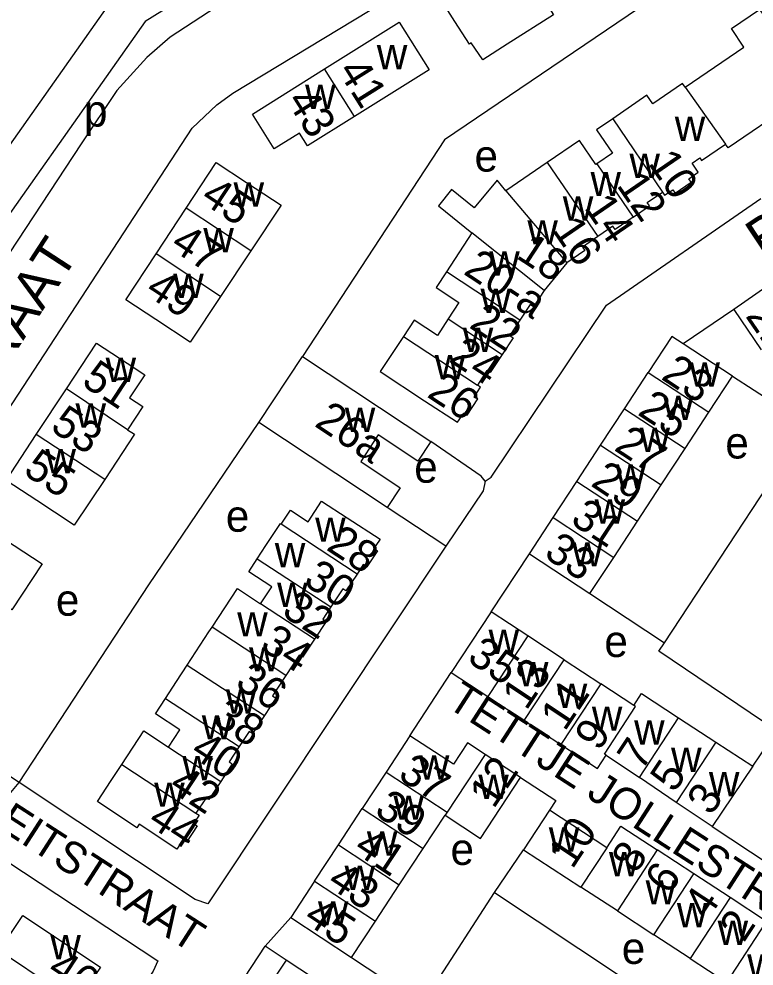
# Model space of a CAD drawing. Extents: x 159294 to 161936, y 384538 to 386517.
# Drawn here: x 159559.7 to 159652.9, y 385196.7 to 385316.7 of the extents above; entities that cross this region are included whole.
import ezdxf

# ---------------------------------------------------------------- set-up
doc = ezdxf.new("R2010")
doc.units = 0
for name, color, linetype in [('BLT_Basislijn', 7, 'Continuous'), ('BLT_Bebouwing', 7, 'Continuous'), ('BLT_Centroide', 7, 'Continuous'), ('BLT_Huisnummer', 7, 'Continuous'), ('BLT_Huisnummer_ tussenligend', 7, 'Continuous'), ('BLT_Huisnummer_reeks', 7, 'Continuous'), ('BLT_Onderverdeling_panden', 7, 'Continuous'), ('BLT_Straatnaam', 7, 'Continuous'), ('BLT_Straatnaam_verkleind', 7, 'Continuous'), ('BLT_Vlakafsluiter', 7, 'Continuous')]:
    doc.layers.add(name, color=color, linetype=linetype)

msp = doc.modelspace()

# ---------------------------------------------------------------- linework, layer by layer
at = {"layer": 'BLT_Basislijn'}
for p, q in [((159650.27, 385279.93), (159643.85, 385275.58)), ((159650.12, 385271.48), (159659.63, 385265.26)), ((159641.49, 385237.69), (159659.63, 385265.26)), ((159613.79, 385249.91), (159606.34, 385254.85)), ((159619.54, 385241.61), (159624.38, 385248.98)), ((159632.05, 385243.92), (159641.49, 385237.69)), ((159609.23, 385225.91), (159614.47, 385233.91)), ((159652.68, 385222.05), (159655.72, 385226.55)), ((159623.24, 385220.64), (159627.73, 385217.71)), ((159627.73, 385217.71), (159626.93, 385216.49)), ((159647.52, 385214.4), (159654.75, 385209.63)), ((159619.94, 385206.05), (159623.62, 385211.48)), ((159610.78, 385191.94), (159619.94, 385206.05)), ((159619.94, 385206.05), (159636.07, 385195.36)), ((159590.89, 385199.24), (159594.13, 385202.88)), ((159560.9, 385153.68), (159590.89, 385199.24)), ((159593.54, 385197.5), (159590.89, 385199.24)), ((159601.81, 385197.82), (159610.78, 385191.94))]:
    msp.add_line(p, q, dxfattribs=at)
for points in [[(159559.69, 385219.98), (159547.54, 385227.93), (159539.79, 385232.64), (159538.52, 385234.65), (159538.83, 385237.41), (159581.63, 385302.9), (159584.76, 385305.86), (159586.77, 385307.33), (159657.79, 385350.26)], [(159548.67, 385286.82), (159572.18, 385320.11), (159584.47, 385327.8)], [(159586.91, 385323.42), (159575.69, 385316.4), (159551.52, 385282.19)], [(159586.61, 385319.52), (159578.84, 385314.41), (159575.9, 385311.85), (159572.08, 385307.65), (159567.57, 385300.92), (159555.43, 385282.53)], [(159638.21, 385318.03), (159613.63, 385301.43), (159595.62, 385273.97)], [(159618.78, 385258.16), (159619.55, 385258.66), (159634.16, 385280.45), (159653.69, 385293.98)], [(159559.69, 385219.98), (159576.16, 385245.02), (159590.09, 385265.61)], [(159618.78, 385258.16), (159618.27, 385258.78), (159611.87, 385263.21)], [(159618.78, 385258.16), (159618.53, 385256.93), (159613.79, 385249.91)], [(159613.79, 385249.91), (159600.01, 385229.25), (159583.62, 385204.63), (159582.03, 385205.17), (159559.69, 385219.98)], [(159655.72, 385226.55), (159640.79, 385236.62), (159641.49, 385237.69)], [(159553.75, 385212.91), (159577.28, 385197.4), (159576.71, 385196.09), (159574.37, 385192.48)]]:
    msp.add_lwpolyline(points, dxfattribs=at)
at = {"layer": 'BLT_Bebouwing'}
for p, q in [((159626.62, 385298.52), (159621.39, 385294.95)), ((159577.05, 385286.95), (159580.87, 385292.75)), ((159589.06, 385287.35), (159585.22, 385281.56)), ((159629.11, 385285.83), (159626.23, 385282.34)), ((159654.49, 385282.81), (159650.27, 385279.93)), ((159650.27, 385279.93), (159653.74, 385274.79)), ((159642.44, 385276.51), (159639.43, 385271.92)), ((159643.85, 385275.58), (159642.44, 385276.51)), ((159650.12, 385271.48), (159643.85, 385275.58)), ((159636.42, 385267.33), (159639.43, 385271.92)), ((159647.11, 385266.89), (159650.12, 385271.48)), ((159561.88, 385264.06), (159565.69, 385269.86)), ((159633.4, 385262.73), (159636.42, 385267.33)), ((159644.1, 385262.29), (159647.11, 385266.89)), ((159630.39, 385258.14), (159633.4, 385262.73)), ((159641.09, 385257.7), (159644.1, 385262.29)), ((159627.38, 385253.55), (159630.39, 385258.14)), ((159638.08, 385253.1), (159641.09, 385257.7)), ((159624.38, 385248.98), (159627.38, 385253.55)), ((159635.07, 385248.51), (159638.08, 385253.1)), ((159624.38, 385248.98), (159632.05, 385243.92)), ((159632.05, 385243.92), (159635.07, 385248.51)), ((159619.54, 385241.61), (159614.47, 385233.91)), ((159624.16, 385238.59), (159619.54, 385241.61)), ((159624.16, 385238.59), (159619.09, 385230.87)), ((159628.79, 385235.55), (159624.16, 385238.59)), ((159628.79, 385235.55), (159633.41, 385232.51)), ((159614.47, 385233.91), (159619.09, 385230.87)), ((159637.6, 385229.76), (159633.41, 385232.51)), ((159619.09, 385230.87), (159623.73, 385227.84)), ((159637.6, 385229.76), (159638.6, 385231.28)), ((159638.6, 385231.28), (159643.29, 385228.2)), ((159643.29, 385228.2), (159647.99, 385225.12)), ((159623.73, 385227.84), (159628.36, 385224.8)), ((159609.23, 385225.91), (159606.21, 385221.3)), ((159614.75, 385222.31), (159609.23, 385225.91)), ((159616.54, 385225.02), (159614.75, 385222.31)), ((159618.78, 385223.55), (159616.54, 385225.02)), ((159628.36, 385224.8), (159632.99, 385221.77)), ((159647.99, 385225.12), (159652.68, 385222.05)), ((159623.24, 385220.64), (159618.78, 385223.55)), ((159632.99, 385221.77), (159634.09, 385223.45)), ((159634.09, 385223.45), (159638.31, 385220.61)), ((159652.68, 385222.05), (159647.52, 385214.4)), ((159606.21, 385221.3), (159603.19, 385216.7)), ((159618.19, 385212.9), (159623.24, 385220.64)), ((159642.97, 385217.47), (159638.31, 385220.61)), ((159647.52, 385214.4), (159642.97, 385217.47)), ((159600.17, 385212.09), (159603.19, 385216.7)), ((159626.93, 385216.49), (159623.62, 385211.48)), ((159634.18, 385211.73), (159626.93, 385216.49)), ((159610.92, 385211.63), (159613.69, 385215.84)), ((159613.69, 385215.84), (159618.19, 385212.9)), ((159634.18, 385211.73), (159635.96, 385214.46)), ((159635.96, 385214.46), (159640.58, 385211.45)), ((159597.15, 385207.49), (159600.17, 385212.09)), ((159607.89, 385207.03), (159610.92, 385211.63)), ((159623.62, 385211.48), (159630.9, 385206.73)), ((159645.2, 385208.43), (159640.58, 385211.45)), ((159649.82, 385205.42), (159645.2, 385208.43)), ((159597.15, 385207.49), (159594.13, 385202.88)), ((159604.86, 385202.43), (159607.89, 385207.03)), ((159635.53, 385203.71), (159630.9, 385206.73)), ((159654.44, 385202.4), (159649.82, 385205.42)), ((159594.13, 385202.88), (159601.81, 385197.82)), ((159635.53, 385203.71), (159640.15, 385200.69)), ((159601.81, 385197.82), (159604.86, 385202.43)), ((159644.77, 385197.68), (159640.15, 385200.69)), ((159593.54, 385197.5), (159590.55, 385192.95)), ((159601.22, 385192.46), (159593.54, 385197.5)), ((159644.77, 385197.68), (159649.39, 385194.66))]:
    msp.add_line(p, q, dxfattribs=at)
for points in [[(159626.13, 385319.36), (159626.1, 385319.34), (159627.43, 385317.23), (159621.56, 385313.51), (159618.46, 385311.54), (159617.01, 385313.68), (159616.77, 385313.51), (159614.94, 385316.41), (159612.95, 385319.57), (159622.3, 385325.4)], [(159644.11, 385308.09), (159651.55, 385313.17), (159650.01, 385315.51), (159653.55, 385317.94), (159654.08, 385317.17), (159658.33, 385320.07)], [(159598.42, 385310.39), (159607.88, 385316.32), (159611.66, 385310.29), (159602.2, 385304.36)], [(159664.66, 385310.83), (159664.94, 385310.42), (159660.72, 385307.48), (159659.28, 385309.58), (159657.39, 385308.28), (159657.67, 385307.86), (159656.74, 385307.23), (159657.64, 385305.88), (159649.58, 385300.38), (159649.23, 385300.88)], [(159602.2, 385304.36), (159596.25, 385300.64), (159595.24, 385302.26), (159592.03, 385300.25), (159589.27, 385304.67), (159598.42, 385310.39)], [(159644.11, 385308.09), (159643.79, 385308.54), (159640.02, 385305.96), (159639.27, 385307.06), (159634.93, 385304.09)], [(159634.93, 385304.09), (159632.88, 385302.69), (159634.92, 385299.72), (159632.91, 385298.35)], [(159632.91, 385298.35), (159632.8, 385298.27), (159630.71, 385301.33), (159626.62, 385298.52)], [(159641.25, 385294.79), (159641.52, 385294.39), (159642.55, 385295.09), (159642.85, 385294.65), (159644.88, 385296.04), (159644.58, 385296.48), (159645.78, 385297.3), (159644.99, 385298.45), (159645.99, 385299.14), (159646.21, 385298.81), (159649.23, 385300.88)], [(159580.87, 385292.75), (159584.69, 385298.55), (159588.54, 385296.02), (159592.9, 385293.15), (159589.06, 385287.35)], [(159621.39, 385294.95), (159620.29, 385296.31), (159617.38, 385292.79), (159614.51, 385295.1), (159612.85, 385293.04), (159617.08, 385289.62)], [(159637.52, 385291.62), (159639.59, 385293.03), (159639.3, 385293.46), (159641.25, 385294.79)], [(159637.52, 385291.62), (159635.25, 385290.06), (159634.96, 385290.47), (159633.03, 385289.15)], [(159617.08, 385289.62), (159613.85, 385284.68)], [(159633.03, 385289.15), (159631.1, 385287.82), (159631.4, 385287.39), (159629.11, 385285.83)], [(159585.22, 385281.56), (159581.38, 385275.77), (159577.02, 385278.64), (159573.23, 385281.14), (159577.05, 385286.95)], [(159613.85, 385284.68), (159612.55, 385282.71), (159615.45, 385280.81), (159614.08, 385278.72)], [(159626.23, 385282.34), (159624.9, 385280.24), (159624.46, 385280.53), (159623.17, 385278.57)], [(159614.08, 385278.72), (159612.71, 385276.62), (159609.75, 385278.56), (159608.4, 385276.49)], [(159623.17, 385278.57), (159621.88, 385276.61), (159622.31, 385276.33), (159620.93, 385274.22)], [(159608.4, 385276.49), (159605.48, 385272.04), (159611.09, 385268.36), (159615.27, 385265.62), (159616.05, 385266.8), (159616.48, 385266.52), (159617.84, 385268.6), (159617.41, 385268.88), (159618.19, 385270.07), (159617.78, 385270.34)], [(159565.69, 385269.86), (159569.51, 385275.67), (159573.41, 385273.1), (159575.63, 385271.64), (159573.71, 385268.71), (159575.38, 385267.62), (159573.45, 385264.68)], [(159590.09, 385265.61), (159595.62, 385273.97)], [(159595.62, 385273.97), (159611.87, 385263.21)], [(159620.93, 385274.22), (159619.42, 385271.92), (159618.99, 385272.19), (159617.78, 385270.34)], [(159606.34, 385254.85), (159590.09, 385265.61)], [(159570.58, 385258.39), (159566.67, 385252.6), (159564.19, 385254.23), (159561.95, 385255.71), (159558.07, 385258.26), (159561.88, 385264.06)], [(159573.45, 385264.68), (159574.34, 385264.12), (159570.58, 385258.39)], [(159611.87, 385263.21), (159610.22, 385260.71), (159605.22, 385264.02), (159602.99, 385260.65), (159607.99, 385257.34), (159606.34, 385254.85)], [(159592.91, 385252.72), (159594.08, 385254.5), (159596.32, 385253.02), (159598.04, 385255.65), (159601.26, 385253.54), (159605.44, 385250.8), (159604.91, 385250), (159604.68, 385249.64), (159605.11, 385249.36), (159603.76, 385247.3), (159603.32, 385247.59), (159602.54, 385246.4)], [(159550.8, 385247.12), (159552.68, 385250), (159554.61, 385252.93), (159558.47, 385250.41), (159559.08, 385250), (159562.62, 385247.68), (159558.79, 385241.85), (159558.32, 385242.16)], [(159589.89, 385248.34), (159590.98, 385250), (159592.81, 385252.79), (159592.91, 385252.72)], [(159590.31, 385242.64), (159591.71, 385244.78), (159588.81, 385246.69), (159589.89, 385248.34)], [(159602.54, 385246.4), (159601.13, 385244.26), (159600.72, 385244.54), (159599.21, 385242.23)], [(159584.15, 385239.68), (159587.37, 385244.57), (159590.31, 385242.64)], [(159599.21, 385242.23), (159598.18, 385240.67), (159598.6, 385240.39), (159597.14, 385238.16)], [(159581, 385234.87), (159583.76, 385239.09), (159584.15, 385239.68)], [(159597.14, 385238.16), (159595.62, 385235.86), (159595.21, 385236.13), (159593.51, 385233.54)], [(159578.26, 385230.65), (159579.66, 385232.78), (159581, 385234.87)], [(159593.51, 385233.54), (159591.82, 385230.95), (159592.23, 385230.68), (159590.78, 385228.47)], [(159578.64, 385224.45), (159580.09, 385226.66), (159576.99, 385228.7), (159578.26, 385230.65)], [(159590.78, 385228.47), (159589.28, 385226.19), (159588.86, 385226.47), (159587.59, 385224.53)], [(159572.71, 385222.27), (159575.49, 385226.52), (159578.64, 385224.45)], [(159587.59, 385224.53), (159586.32, 385222.6), (159586.72, 385222.34), (159585.26, 385220.11)], [(159582.11, 385216.11), (159582.51, 385215.85), (159581.82, 385214.79), (159582.27, 385214.5), (159580.92, 385212.44), (159580.48, 385212.73), (159579.7, 385211.55), (159574.91, 385214.69), (159574.64, 385214.26), (159569.62, 385217.57), (159571.37, 385220.23), (159572.71, 385222.27)], [(159585.26, 385220.11), (159583.76, 385217.82), (159583.39, 385218.06), (159582.11, 385216.11)], [(159557.15, 385198.7), (159560.16, 385203.13), (159570, 385196.6), (159569.21, 385195.4), (159569.75, 385195.05), (159568.46, 385193.09), (159568, 385193.39), (159567.12, 385192.06), (159566.66, 385192.41)]]:
    msp.add_lwpolyline(points, dxfattribs=at)
at = {"layer": 'BLT_Onderverdeling_panden'}
for p, q in [((159602.2, 385304.36), (159598.42, 385310.39)), ((159644.11, 385308.09), (159649.23, 385300.88)), ((159634.93, 385304.09), (159641.25, 385294.79)), ((159626.62, 385298.52), (159633.03, 385289.15)), ((159632.91, 385298.35), (159637.52, 385291.62)), ((159621.39, 385294.95), (159629.11, 385285.83)), ((159589.06, 385287.35), (159580.87, 385292.75)), ((159626.23, 385282.34), (159617.08, 385289.62)), ((159585.22, 385281.56), (159577.05, 385286.95)), ((159623.17, 385278.57), (159613.85, 385284.68)), ((159614.08, 385278.72), (159620.93, 385274.22)), ((159608.4, 385276.49), (159617.78, 385270.34)), ((159639.43, 385271.92), (159647.11, 385266.89)), ((159573.45, 385264.68), (159565.69, 385269.86)), ((159636.42, 385267.33), (159644.1, 385262.29)), ((159570.58, 385258.39), (159561.88, 385264.06)), ((159633.4, 385262.73), (159641.09, 385257.7)), ((159630.39, 385258.14), (159638.08, 385253.1)), ((159627.38, 385253.55), (159635.07, 385248.51)), ((159602.54, 385246.4), (159592.91, 385252.72)), ((159589.89, 385248.34), (159599.21, 385242.23)), ((159597.14, 385238.16), (159590.31, 385242.64)), ((159593.51, 385233.54), (159584.15, 385239.68)), ((159623.73, 385227.84), (159628.79, 385235.55)), ((159581, 385234.87), (159590.78, 385228.47)), ((159633.41, 385232.51), (159628.36, 385224.8)), ((159578.26, 385230.65), (159587.59, 385224.53)), ((159633.88, 385223.6), (159637.82, 385229.62)), ((159637.82, 385229.62), (159637.6, 385229.76)), ((159638.31, 385220.61), (159643.29, 385228.2)), ((159578.64, 385224.45), (159585.26, 385220.11)), ((159647.99, 385225.12), (159642.97, 385217.47)), ((159618.78, 385223.55), (159613.95, 385216.23)), ((159634.09, 385223.45), (159633.88, 385223.6)), ((159572.71, 385222.27), (159582.11, 385216.11)), ((159606.21, 385221.3), (159613.95, 385216.23)), ((159603.19, 385216.7), (159610.92, 385211.63)), ((159613.95, 385216.23), (159613.69, 385215.84)), ((159600.17, 385212.09), (159607.89, 385207.03)), ((159634.18, 385211.73), (159630.9, 385206.73)), ((159640.58, 385211.45), (159635.53, 385203.71)), ((159640.15, 385200.69), (159645.2, 385208.43)), ((159597.15, 385207.49), (159604.86, 385202.43)), ((159649.82, 385205.42), (159644.77, 385197.68)), ((159649.39, 385194.66), (159654.21, 385202.05)), ((159557.15, 385198.7), (159566.66, 385192.41))]:
    msp.add_line(p, q, dxfattribs=at)
at = {"layer": 'BLT_Vlakafsluiter'}
msp.add_line((159553.75, 385212.91), (159559.69, 385219.98), dxfattribs=at)

# ---------------------------------------------------------------- texts
at = {"layer": 'BLT_Centroide'}
for s, p in [('w', (159605.04, 385310.34)), ('w', (159595.95, 385305.31)), ('p', (159567.92, 385303.09)), ('w', (159642.8, 385301.28)), ('e', (159617.42, 385297.39)), ('w', (159637.06, 385296.59)), ('w', (159632.12, 385294.28)), ('w', (159586.88, 385292.94)), ('w', (159628.61, 385291.17)), ('w', (159624.12, 385288.16)), ('w', (159583.05, 385287.16)), ('w', (159619.28, 385284.22)), ('w', (159579.23, 385281.38)), ('w', (159618.18, 385279.47)), ('w', (159615.93, 385274.53)), ('w', (159570.66, 385270.75)), ('w', (159612.38, 385271.06)), ('w', (159644.66, 385270.15)), ('w', (159641.32, 385265.91)), ('w', (159566.85, 385264.94)), ('w', (159600.98, 385264.41)), ('w', (159638.34, 385261.88)), ('e', (159649.21, 385261.04)), ('w', (159563.04, 385259.16)), ('e', (159609.78, 385257.97)), ('w', (159635.28, 385257.23)), ('w', (159632.64, 385252.78)), ('e', (159585.9, 385251.76)), ('w', (159597.22, 385250.48)), ('w', (159592.11, 385247.25)), ('w', (159629.79, 385247.36)), ('w', (159592.4, 385242.24)), ('e', (159564.36, 385241.12)), ('w', (159587.34, 385238.49)), ('w', (159619.2, 385236.27)), ('e', (159633.88, 385235.89)), ('w', (159588.84, 385234.06)), ('w', (159622.92, 385232.17)), ('w', (159585.9, 385228.72)), ('w', (159627.84, 385229.43)), ('w', (159632.29, 385226.54)), ('w', (159582.85, 385225.44)), ('w', (159637.65, 385224.79)), ('w', (159642.33, 385221.33)), ('w', (159580.38, 385220.28)), ('w', (159610.36, 385220.34)), ('w', (159617.9, 385217.92)), ('w', (159647.13, 385218.24)), ('w', (159576.82, 385216.91)), ('w', (159607.14, 385215.27)), ('w', (159603.78, 385210.71)), ('w', (159626.84, 385211.22)), ('e', (159614.38, 385209.55)), ('w', (159634.46, 385208.12)), ('w', (159600.95, 385206.38)), ('w', (159639.1, 385204.54)), ('w', (159597.57, 385201.88)), ('w', (159643.07, 385201.65)), ('w', (159648.23, 385199.42)), ('w', (159563.66, 385197.59)), ('e', (159636.09, 385197.01)), ('w', (159651.99, 385195.14))]:
    msp.add_text(s, height=4, dxfattribs=at).set_placement(p)
at = {"layer": 'BLT_Huisnummer'}
for s, rotation, p in [('41', 302.054, (159600.01, 385310.16)), ('43', 302.0648, (159593.52, 385306.38)), ('10', 304.4295, (159639.34, 385298.45)), ('45', 326.6222, (159582.54, 385293.64)), ('14', 304.4104, (159631.23, 385292.85)), ('18', 326.7389, (159622.55, 385286.52)), ('49', 326.6179, (159575.52, 385281.91)), ('22', 326.7411, (159616.6, 385277.7)), ('21', 304.4295, (159651.68, 385279.09)), ('23', 326.6119, (159640.93, 385271.18)), ('51', 326.6763, (159567.46, 385270.42)), ('26', 326.718, (159611.25, 385268.93)), ('26a', 326.4934, (159596.99, 385265.22)), ('27', 326.6119, (159634.97, 385262.17)), ('55', 326.6826, (159560.07, 385259.16)), ('31', 326.6119, (159629.42, 385252.9)), ('28', 326.7506, (159598.49, 385249.55)), ('33', 326.6119, (159626.07, 385248.64)), ('32', 326.7515, (159592.83, 385241.26)), ('35', 326.6119, (159616.33, 385235.42)), ('13', 56.3877, (159623.99, 385229)), ('36', 326.7418, (159586.91, 385232.19)), ('11', 56.3877, (159628.86, 385226.36)), ('40', 326.7452, (159581.23, 385223.45)), ('7', 56.3877, (159638.59, 385221.34)), ('37', 326.6119, (159607.56, 385220.58)), ('12', 56.3877, (159619.84, 385216.54)), ('3', 56.3877, (159647.42, 385215.67)), ('44', 326.7402, (159575.84, 385214.69)), ('10', 56.3877, (159629.81, 385208.9)), ('41', 326.6119, (159601.95, 385211.23)), ('6', 56.3877, (159642.1, 385205.64)), ('45', 326.6119, (159595.59, 385202.39)), ('2', 56.3877, (159651.54, 385199.61)), ('46', 326.6138, (159563.07, 385195.73))]:
    msp.add_text(s, height=4, rotation=rotation, dxfattribs=at).set_placement(p)
at = {"layer": 'BLT_Huisnummer_ tussenligend'}
for s, rotation, p in [('12', 304.4295, (159635.34, 385295.65)), ('16', 304.4104, (159627.18, 385289.98)), ('47', 326.6222, (159578.71, 385287.68)), ('24', 326.7411, (159614.02, 385273.41)), ('25', 326.6119, (159637.95, 385266.67)), ('53', 326.6763, (159563.5, 385264.69)), ('29', 326.6119, (159632.01, 385257.66)), ('30', 326.7506, (159595.57, 385245.18)), ('34', 326.7515, (159590.07, 385236.99)), ('38', 326.7418, (159584.02, 385227.62)), ('9', 56.3877, (159633.19, 385223.84)), ('5', 56.3877, (159642.75, 385218.57)), ('42', 326.7452, (159578.5, 385219.1)), ('39', 326.6119, (159604.57, 385216.03)), ('8', 56.3877, (159637.86, 385208.3)), ('43', 326.6119, (159598.58, 385206.94)), ('4', 56.3877, (159646.99, 385202.49))]:
    msp.add_text(s, height=4, rotation=rotation, dxfattribs=at).set_placement(p)
at = {"layer": 'BLT_Huisnummer_reeks'}
msp.add_text('20-a', height=4, rotation=326.7389, dxfattribs=at).set_placement((159615.88, 385284.49))
at = {"layer": 'BLT_Straatnaam'}
for s, rotation, p in [('BRUGMANSTRAAT', 33.4925, (159654.02, 385286.2)), ('PIETER ZEEMANSTRAAT', 56.9673, (159523.56, 385219.55))]:
    msp.add_text(s, height=5, rotation=rotation, dxfattribs=at).set_placement(p)
at = {"layer": 'BLT_Straatnaam_verkleind'}
for s, p in [('TETTJE JOLLESTRAAT', (159613.74, 385229.66)), ('FAHRENHEITSTRAAT', (159535.05, 385228.34))]:
    msp.add_text(s, height=4, rotation=327.1468, dxfattribs=at).set_placement(p)

doc.saveas('drawing.dxf')
